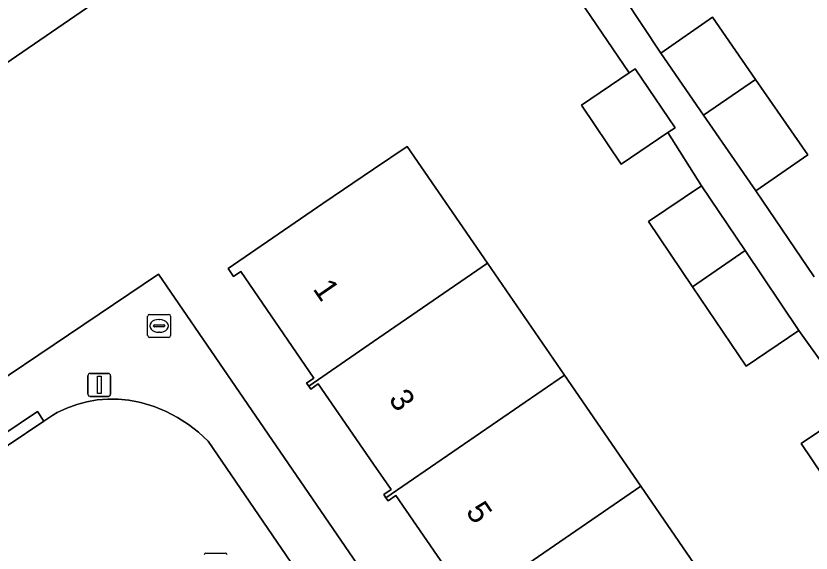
# Model space of a CAD drawing. Extents: x 157445 to 158888, y 383061 to 384688.
# Drawn here: x 158484.41 to 158519.08, y 383901.04 to 383924.46 of the extents above; entities that cross this region are included whole.
import ezdxf

# ---------------------------------------------------------------- set-up
doc = ezdxf.new("R2010")
doc.units = 0
for name, color, linetype in [('IMGEO_Brandkraan', 7, 'Continuous'), ('IMGEO_Erf', 7, 'Continuous'), ('IMGEO_Lichtmast', 7, 'Continuous'), ('IMGEO_Pand', 7, 'Continuous'), ('IMGEO_Pand_nummerreeks', 7, 'Continuous'), ('IMGEO_Rijbaan_lokaal_open', 7, 'Continuous'), ('IMGEO_Rioolput', 7, 'Continuous'), ('IMGEO_Voetpad_open', 7, 'Continuous')]:
    doc.layers.add(name, color=color, linetype=linetype)

msp = doc.modelspace()

# ---------------------------------------------------------------- linework, layer by layer
at = {"layer": 'IMGEO_Brandkraan'}
for p, q in [((158490.154, 383910.52), (158490.154, 383911.372)), ((158490.229, 383911.446), (158491.081, 383911.446)), ((158491.155, 383911.372), (158491.155, 383910.52)), ((158490.642, 383911.226), (158490.667, 383911.226)), ((158490.413, 383910.94), (158490.413, 383910.952)), ((158490.851, 383910.903), (158490.453, 383910.903)), ((158490.456, 383910.989), (158490.854, 383910.989)), ((158490.897, 383910.952), (158490.897, 383910.94)), ((158491.081, 383910.446), (158490.229, 383910.446)), ((158490.665, 383910.666), (158490.64, 383910.666))]:
    msp.add_line(p, q, dxfattribs=at)
for points in [[(158490.154, 383910.52), (158490.154, 383911.372)], [(158490.229, 383911.446), (158491.081, 383911.446)], [(158491.155, 383911.372), (158491.155, 383910.52)], [(158491.081, 383910.446), (158490.229, 383910.446)]]:
    msp.add_lwpolyline(points, dxfattribs=at)
for centre, radius, start, end in [((158490.231, 383911.37), 0.0765, 91.552, 178.448), ((158490.231, 383911.37), 0.0765, 91.552, 178.448), ((158491.079, 383911.37), 0.0765, 1.552, 88.448), ((158491.079, 383911.37), 0.0765, 1.552, 88.448), ((158490.453, 383910.949), 0.0403, 85.8775, 175.7526), ((158490.45, 383910.939), 0.0366, 178.938, 274.7102), ((158490.854, 383910.946), 0.043, 264.8664, 352.4533), ((158490.858, 383910.951), 0.0386, 1.7309, 96.639), ((158490.231, 383910.522), 0.0765, 181.552, 268.448), ((158490.231, 383910.522), 0.0765, 181.552, 268.448), ((158491.079, 383910.522), 0.0765, 271.552, 358.448), ((158491.079, 383910.522), 0.0765, 271.552, 358.448)]:
    msp.add_arc(centre, radius, start, end, dxfattribs=at)
for centre, major_axis, ratio, start_param, end_param in [((158490.641, 383910.946), (-0.387, 0.002), 0.722429, 4.712389, 7.853982), ((158490.666, 383910.946), (-0.39, 0.002), 0.717154, 1.570796, 4.712389)]:
    msp.add_ellipse(centre, major_axis=major_axis, ratio=ratio, start_param=start_param, end_param=end_param, dxfattribs=at)
at = {"layer": 'IMGEO_Erf'}
msp.add_lwpolyline([(158473.508, 383915.226), (158471.823, 383917.684), (158466.255, 383913.867), (158459.527, 383923.682), (158476.217, 383935.134), (158472.916, 383939.956), (158487.442, 383949.932), (158499.192, 383932.834)], close=True, dxfattribs=at)
for points in [[(158510.099, 383926.506), (158512.52, 383922.834), (158514.781, 383924.4), (158516.656, 383921.692), (158518.937, 383918.397), (158516.675, 383916.831), (158519.218, 383913.089)], [(158520.561, 383902.971), (158518.644, 383905.818), (158520.953, 383907.372), (158518.55, 383910.745), (158516.242, 383909.19), (158513.912, 383912.649), (158511.996, 383915.495), (158514.305, 383917.049), (158512.839, 383919.375), (158510.802, 383917.998), (158509.062, 383920.572), (158511.143, 383921.979), (158508.297, 383926.174)], [(158449.757, 383921.777), (158453.974, 383917.346), (158468.714, 383902.178), (158473.84, 383901.885), (158474.285, 383902.137), (158469.956, 383908.467), (158474.562, 383911.617), (158478.891, 383905.287), (158490.625, 383913.201), (158500, 383899.529), (158522.139, 383867.243)], [(158504.123, 383898.965), (158500.976, 383903.546), (158500.635, 383903.312), (158500.54, 383903.45), (158500.445, 383903.589), (158500.763, 383903.808), (158500, 383904.918), (158497.594, 383908.417), (158497.263, 383908.19), (158497.174, 383908.319), (158497.084, 383908.451), (158497.395, 383908.664), (158494.209, 383913.311), (158493.902, 383913.101), (158493.664, 383913.448), (158497.788, 383916.276), (158500, 383917.773), (158501.472, 383918.77), (158504.968, 383913.681), (158508.32, 383908.802), (158511.649, 383903.956), (158514.968, 383899.125)]]:
    msp.add_lwpolyline(points, dxfattribs=at)
at = {"layer": 'IMGEO_Lichtmast'}
for p, q in [((158487.551, 383907.972), (158487.551, 383908.772)), ((158487.551, 383908.772), (158487.551, 383907.972)), ((158487.651, 383908.872), (158488.441, 383908.872)), ((158488.441, 383908.872), (158487.651, 383908.872)), ((158488.541, 383908.772), (158488.541, 383907.972)), ((158488.541, 383907.972), (158488.541, 383908.772)), ((158488.441, 383907.872), (158487.651, 383907.872)), ((158487.651, 383907.872), (158488.441, 383907.872))]:
    msp.add_line(p, q, dxfattribs=at)
msp.add_lwpolyline([(158487.971, 383908.747), (158488.121, 383908.747), (158488.121, 383907.997), (158487.971, 383907.997), (158487.971, 383908.747)], dxfattribs=at)
for centre, start, end in [((158487.651, 383908.772), 90, 180), ((158487.651, 383908.772), 90, 180), ((158488.441, 383908.772), 0, 90), ((158488.441, 383908.772), 360, 90), ((158487.651, 383907.972), 180, 270), ((158487.651, 383907.972), 180, 270), ((158488.441, 383907.972), 270, 0), ((158488.441, 383907.972), 270, 0)]:
    msp.add_arc(centre, 0.1, start, end, dxfattribs=at)
at = {"layer": 'IMGEO_Pand'}
for points in [[(158499.192, 383932.834), (158487.442, 383949.932), (158472.916, 383939.956), (158476.217, 383935.134), (158459.527, 383923.682), (158466.255, 383913.867), (158471.823, 383917.684), (158473.508, 383915.226)], [(158516.656, 383921.692), (158514.781, 383924.4), (158512.52, 383922.834), (158514.389, 383920.134)], [(158511.41, 383922.16), (158511.143, 383921.979), (158509.062, 383920.572), (158510.802, 383917.998), (158512.839, 383919.375), (158513.151, 383919.586)], [(158516.656, 383921.692), (158514.389, 383920.134), (158516.675, 383916.831), (158518.937, 383918.397)], [(158497.174, 383908.319), (158500, 383910.264), (158504.968, 383913.681), (158501.472, 383918.77), (158500, 383917.773), (158497.788, 383916.276), (158493.664, 383913.448), (158493.902, 383913.101), (158494.209, 383913.311), (158497.395, 383908.664), (158497.084, 383908.451)], [(158513.912, 383912.649), (158516.206, 383914.227), (158514.305, 383917.049), (158511.996, 383915.495)], [(158513.912, 383912.649), (158516.242, 383909.19), (158518.55, 383910.745), (158516.206, 383914.227)], [(158500.54, 383903.45), (158508.32, 383908.802), (158504.968, 383913.681), (158500, 383910.264), (158497.174, 383908.319), (158497.263, 383908.19), (158497.594, 383908.417), (158500, 383904.918), (158500.763, 383903.808), (158500.445, 383903.589)], [(158500.54, 383903.45), (158500.635, 383903.312), (158500.976, 383903.546), (158504.123, 383898.965), (158503.805, 383898.746), (158503.892, 383898.62), (158511.649, 383903.956), (158508.32, 383908.802)], [(158522.854, 383904.549), (158520.953, 383907.372), (158518.644, 383905.818), (158520.561, 383902.971)], [(158514.968, 383899.125), (158511.649, 383903.956), (158503.892, 383898.62), (158503.978, 383898.494), (158504.289, 383898.708), (158507.432, 383894.134), (158507.109, 383893.913), (158507.199, 383893.782)]]:
    msp.add_lwpolyline(points, close=True, dxfattribs=at)
at = {"layer": 'IMGEO_Rijbaan_lokaal_open'}
msp.add_lwpolyline([(158521.506, 383863.929), (158500, 383895.371), (158492.785, 383905.92), (158492.373, 383906.304), (158491.928, 383906.649), (158491.454, 383906.953), (158490.955, 383907.214), (158490.434, 383907.429), (158489.897, 383907.597), (158489.785, 383907.625), (158489.333, 383907.71), (158488.875, 383907.753), (158488.415, 383907.756), (158487.957, 383907.718), (158487.504, 383907.638), (158487.06, 383907.519), (158486.628, 383907.361), (158486.212, 383907.164), (158486.014, 383907.054), (158485.625, 383906.794), (158482.499, 383904.704)], dxfattribs=at)
at = {"layer": 'IMGEO_Rioolput'}
msp.add_line((158492.692, 383901.038), (158493.544, 383901.038), dxfattribs=at)
msp.add_lwpolyline([(158492.692, 383901.038), (158493.544, 383901.038)], dxfattribs=at)
for centre, start, end in [((158492.694, 383900.962), 91.552, 178.448), ((158492.694, 383900.962), 91.552, 178.448), ((158493.542, 383900.962), 1.552, 88.448), ((158493.542, 383900.962), 1.552, 88.448)]:
    msp.add_arc(centre, 0.0765, start, end, dxfattribs=at)
at = {"layer": 'IMGEO_Voetpad_open'}
for points in [[(158519.218, 383913.089), (158516.675, 383916.831), (158514.389, 383920.134), (158512.52, 383922.834), (158510.099, 383926.506)], [(158508.297, 383926.174), (158511.143, 383921.979), (158511.41, 383922.16), (158513.151, 383919.586), (158512.839, 383919.375), (158514.305, 383917.049), (158516.206, 383914.227), (158518.55, 383910.745), (158520.953, 383907.372)], [(158527.114, 383860.2), (158522.189, 383867.159), (158522.139, 383867.243), (158500, 383899.529), (158490.625, 383913.201), (158478.891, 383905.287), (158474.285, 383902.137), (158473.84, 383901.885), (158468.714, 383902.178), (158453.974, 383917.346)], [(158482.222, 383905.119), (158485.348, 383907.209), (158485.625, 383906.794), (158486.014, 383907.054), (158486.212, 383907.164), (158486.628, 383907.361), (158487.06, 383907.519), (158487.504, 383907.638), (158487.957, 383907.718), (158488.415, 383907.756), (158488.875, 383907.753), (158489.333, 383907.71), (158489.785, 383907.625), (158489.897, 383907.597), (158490.434, 383907.429), (158490.955, 383907.214), (158491.454, 383906.953), (158491.928, 383906.649), (158492.373, 383906.304), (158492.785, 383905.92), (158500, 383895.371), (158521.506, 383863.929)]]:
    msp.add_lwpolyline(points, dxfattribs=at)
msp.add_lwpolyline([(158485.625, 383906.794), (158485.348, 383907.209), (158482.222, 383905.119), (158482.499, 383904.704)], close=True, dxfattribs=at)

# ---------------------------------------------------------------- texts
at = {"layer": 'IMGEO_Pand_nummerreeks'}
for s, p in [('1', (158497.332, 383912.556)), ('3', (158500.631, 383907.749)), ('5', (158503.995, 383902.848))]:
    msp.add_text(s, height=1, rotation=304.4597, dxfattribs=at).set_placement(p)

doc.saveas('drawing.dxf')
